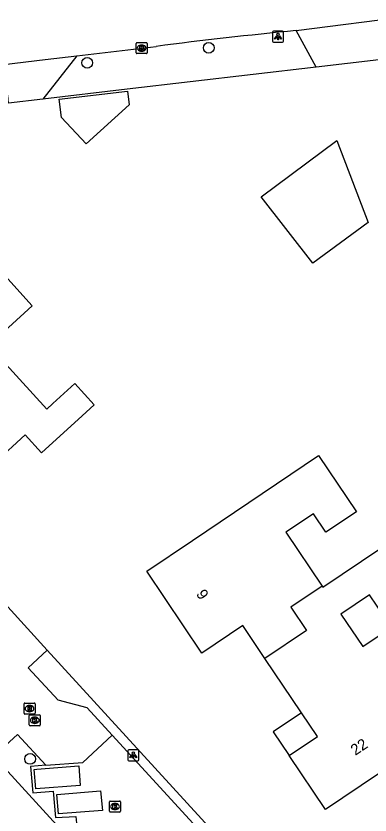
# Model space of a CAD drawing. Extents: x 161772 to 163123, y 383092 to 383917.
# Drawn here: x 162756.3 to 162788.4, y 383815.6 to 383888 of the extents above; entities that cross this region are included whole.
import ezdxf

# ---------------------------------------------------------------- set-up
doc = ezdxf.new("R2010")
doc.units = 0
for name, color, linetype in [('IMGEO_Boom', 7, 'Continuous'), ('IMGEO_Kolk', 7, 'Continuous'), ('IMGEO_Lichtpunt', 7, 'Continuous'), ('IMGEO_Muur', 7, 'Continuous'), ('IMGEO_Pand', 7, 'Continuous'), ('IMGEO_Pand_nummerreeks', 7, 'Continuous'), ('IMGEO_Pand_overbouw', 7, 'Continuous'), ('IMGEO_Pand_vergunning_verleend', 7, 'Continuous'), ('IMGEO_Parkeervlak_open', 7, 'Continuous'), ('IMGEO_Rijbaan_lokaal_open', 7, 'Continuous'), ('IMGEO_Rioolput', 7, 'Continuous'), ('IMGEO_Voetpad_open', 7, 'Continuous'), ('IMGEO_Woonerf_open', 7, 'Continuous')]:
    doc.layers.add(name, color=color, linetype=linetype)

msp = doc.modelspace()

# ---------------------------------------------------------------- linework, layer by layer
at = {"layer": 'IMGEO_Boom'}
for centre in [(162773.78, 383885.153), (162762.756, 383883.794), (162757.574, 383820.672)]:
    msp.add_circle(centre, 0.489, dxfattribs=at)
at = {"layer": 'IMGEO_Kolk'}
for p, q in [((162767.194, 383884.704), (162767.194, 383885.556)), ((162767.269, 383885.63), (162768.121, 383885.63)), ((162767.682, 383885.41), (162767.707, 383885.41)), ((162768.195, 383885.556), (162768.195, 383884.704)), ((162768.121, 383884.63), (162767.269, 383884.63)), ((162767.705, 383884.85), (162767.68, 383884.85)), ((162757.499, 383823.748), (162757.499, 383824.6)), ((162757.574, 383824.674), (162758.426, 383824.674)), ((162757.987, 383824.454), (162758.012, 383824.454)), ((162758.5, 383824.6), (162758.5, 383823.748)), ((162758.426, 383823.674), (162757.574, 383823.674)), ((162758.01, 383823.894), (162757.985, 383823.894)), ((162764.771, 383815.924), (162764.771, 383816.776)), ((162764.846, 383816.85), (162765.698, 383816.85)), ((162765.259, 383816.63), (162765.284, 383816.63)), ((162765.772, 383816.776), (162765.772, 383815.924)), ((162765.698, 383815.85), (162764.846, 383815.85)), ((162765.282, 383816.07), (162765.257, 383816.07))]:
    msp.add_line(p, q, dxfattribs=at)
for points in [[(162767.194, 383884.704), (162767.194, 383885.556)], [(162767.269, 383885.63), (162768.121, 383885.63)], [(162767.515, 383885.33), (162767.638, 383885.33), (162767.638, 383885.179), (162767.768, 383885.33), (162767.932, 383885.33), (162767.786, 383885.179), (162767.939, 383884.93), (162767.787, 383884.93), (162767.702, 383885.094), (162767.638, 383885.027), (162767.638, 383884.93), (162767.515, 383884.93), (162767.515, 383885.33)], [(162768.195, 383885.556), (162768.195, 383884.704)], [(162768.121, 383884.63), (162767.269, 383884.63)], [(162757.499, 383823.748), (162757.499, 383824.6)], [(162757.574, 383824.674), (162758.426, 383824.674)], [(162757.82, 383824.374), (162757.943, 383824.374), (162757.943, 383824.223), (162758.073, 383824.374), (162758.237, 383824.374), (162758.091, 383824.223), (162758.244, 383823.974), (162758.092, 383823.974), (162758.007, 383824.138), (162757.943, 383824.071), (162757.943, 383823.974), (162757.82, 383823.974), (162757.82, 383824.374)], [(162758.5, 383824.6), (162758.5, 383823.748)], [(162758.426, 383823.674), (162757.574, 383823.674)], [(162764.771, 383815.924), (162764.771, 383816.776)], [(162764.846, 383816.85), (162765.698, 383816.85)], [(162765.092, 383816.55), (162765.215, 383816.55), (162765.215, 383816.399), (162765.345, 383816.55), (162765.509, 383816.55), (162765.363, 383816.399), (162765.516, 383816.15), (162765.364, 383816.15), (162765.279, 383816.314), (162765.215, 383816.247), (162765.215, 383816.15), (162765.092, 383816.15), (162765.092, 383816.55)], [(162765.772, 383816.776), (162765.772, 383815.924)], [(162765.698, 383815.85), (162764.846, 383815.85)]]:
    msp.add_lwpolyline(points, dxfattribs=at)
for centre, start, end in [((162767.271, 383885.554), 91.55205, 178.44795), ((162767.271, 383885.554), 91.55205, 178.44795), ((162768.119, 383885.554), 1.55205, 88.44795), ((162768.119, 383885.554), 1.55205, 88.44795), ((162767.271, 383884.706), 181.55205, 268.44795), ((162767.271, 383884.706), 181.55205, 268.44795), ((162768.119, 383884.706), 271.55205, 358.44795), ((162768.119, 383884.706), 271.55205, 358.44795), ((162757.576, 383824.598), 91.55205, 178.44795), ((162757.576, 383824.598), 91.55205, 178.44795), ((162758.424, 383824.598), 1.55205, 88.44795), ((162758.424, 383824.598), 1.55205, 88.44795), ((162757.576, 383823.75), 181.55205, 268.44795), ((162757.576, 383823.75), 181.55205, 268.44795), ((162758.424, 383823.75), 271.55205, 358.44795), ((162758.424, 383823.75), 271.55205, 358.44795), ((162764.848, 383816.774), 91.55205, 178.44795), ((162764.848, 383816.774), 91.55205, 178.44795), ((162765.696, 383816.774), 1.55205, 88.44795), ((162765.696, 383816.774), 1.55205, 88.44795), ((162764.848, 383815.926), 181.55205, 268.44795), ((162764.848, 383815.926), 181.55205, 268.44795), ((162765.696, 383815.926), 271.55205, 358.44795), ((162765.696, 383815.926), 271.55205, 358.44795)]:
    msp.add_arc(centre, 0.0765, start, end, dxfattribs=at)
for centre, major_axis, ratio, start_param, end_param in [((162767.681, 383885.13), (-0.387, 0.002), 0.722429, 4.712389, 7.853982), ((162767.706, 383885.13), (-0.39, 0.002), 0.717154, 1.570796, 4.712389), ((162757.986, 383824.174), (-0.387, 0.002), 0.722429, 4.712389, 7.853982), ((162758.011, 383824.174), (-0.39, 0.002), 0.717154, 1.570796, 4.712389), ((162765.258, 383816.35), (-0.387, 0.002), 0.722429, 4.712389, 7.853982), ((162765.283, 383816.35), (-0.39, 0.002), 0.717154, 1.570796, 4.712389)]:
    msp.add_ellipse(centre, major_axis=major_axis, ratio=ratio, start_param=start_param, end_param=end_param, dxfattribs=at)
at = {"layer": 'IMGEO_Lichtpunt'}
for p, q in [((162779.571, 383886.577), (162779.571, 383885.77)), ((162779.571, 383886.577), (162779.571, 383885.77)), ((162780.473, 383886.672), (162779.665, 383886.672)), ((162780.473, 383886.672), (162779.665, 383886.672)), ((162780.567, 383885.77), (162780.567, 383886.577)), ((162780.567, 383885.77), (162780.567, 383886.577)), ((162779.665, 383885.676), (162780.473, 383885.676)), ((162779.665, 383885.676), (162780.473, 383885.676)), ((162766.443, 383821.401), (162766.443, 383820.594)), ((162766.443, 383821.401), (162766.443, 383820.594)), ((162767.345, 383821.496), (162766.537, 383821.496)), ((162767.345, 383821.496), (162766.537, 383821.496)), ((162767.439, 383820.594), (162767.439, 383821.401)), ((162767.439, 383820.594), (162767.439, 383821.401)), ((162766.537, 383820.5), (162767.345, 383820.5)), ((162766.537, 383820.5), (162767.345, 383820.5))]:
    msp.add_line(p, q, dxfattribs=at)
for points in [[(162779.945, 383886.241), (162779.984, 383886.213), (162779.796, 383885.951), (162779.758, 383885.978), (162779.945, 383886.241)], [(162780.047, 383886.193), (162780.094, 383886.193), (162780.094, 383885.871), (162780.047, 383885.871), (162780.047, 383886.193)], [(162780.157, 383886.213), (162780.195, 383886.24), (162780.382, 383885.978), (162780.343, 383885.95), (162780.157, 383886.213)], [(162766.817, 383821.065), (162766.856, 383821.037), (162766.668, 383820.775), (162766.63, 383820.802), (162766.817, 383821.065)], [(162766.919, 383821.017), (162766.966, 383821.017), (162766.966, 383820.695), (162766.919, 383820.695), (162766.919, 383821.017)], [(162767.029, 383821.037), (162767.067, 383821.064), (162767.254, 383820.802), (162767.215, 383820.774), (162767.029, 383821.037)]]:
    msp.add_lwpolyline(points, dxfattribs=at)
for centre in [(162780.07, 383886.375), (162766.942, 383821.199)]:
    msp.add_circle(centre, 0.0994, dxfattribs=at)
for centre, start, end in [((162779.665, 383886.577), 90, 180), ((162779.665, 383886.577), 90, 180), ((162780.473, 383886.577), 0, 90), ((162780.473, 383886.577), 0, 90), ((162779.665, 383885.77), 180, 270), ((162779.665, 383885.77), 180, 270), ((162780.473, 383885.77), 270, 0), ((162780.473, 383885.77), 270, 360), ((162766.537, 383821.401), 90, 180), ((162766.537, 383821.401), 90, 180), ((162767.345, 383821.401), 0, 90), ((162767.345, 383821.401), 0, 90), ((162766.537, 383820.594), 180, 270), ((162766.537, 383820.594), 180, 270), ((162767.345, 383820.594), 270, 0), ((162767.345, 383820.594), 270, 360)]:
    msp.add_arc(centre, 0.0946, start, end, dxfattribs=at)
at = {"layer": 'IMGEO_Muur'}
msp.add_lwpolyline([(162783.51, 383883.394), (162766.388, 383881.393)], dxfattribs=at)
at = {"layer": 'IMGEO_Pand'}
for points in [[(162762.668, 383876.437), (162760.407, 383878.841), (162760.2, 383880.509), (162766.408, 383881.22), (162766.549, 383879.988), (162762.668, 383876.437)], [(162752.632, 383867.391), (162752.76, 383867.251), (162757.767, 383861.771), (162753.809, 383858.155)], [(162753.809, 383858.155), (162759.079, 383852.387), (162759.63, 383852.892), (162761.621, 383854.718), (162763.389, 383852.789), (162762.302, 383851.793), (162758.616, 383848.414), (162757.121, 383850.046), (162754.416, 383847.566), (162753.698, 383848.349), (162751.622, 383846.447), (162749.818, 383848.416), (162749.609, 383848.224), (162748.904, 383848.994), (162748.116, 383849.028), (162747.031, 383850.211), (162747.067, 383851.037), (162746.59, 383851.558)], [(162778.873, 383829.784), (162776.863, 383832.771), (162773.153, 383830.275), (162768.161, 383837.695), (162772.31, 383840.487), (162783.748, 383848.183), (162787.175, 383843.088), (162784.403, 383841.223), (162783.269, 383842.907), (162780.78, 383841.232), (162784.071, 383836.34)], [(162784.071, 383836.34), (162784.129, 383836.254), (162789.389, 383839.793), (162789.629, 383839.436), (162792.42, 383835.287), (162789.748, 383833.489), (162788.357, 383835.554), (162785.768, 383833.812), (162787.749, 383830.866), (162789.234, 383831.865), (162792.483, 383827.036), (162791.429, 383826.327), (162793.974, 383822.543), (162784.366, 383816.078), (162781.075, 383820.969), (162783.642, 383822.694), (162782.19, 383824.855), (162778.873, 383829.784)], [(162784.071, 383836.34), (162781.233, 383834.431), (162782.65, 383832.325), (162778.873, 383829.784)]]:
    msp.add_lwpolyline(points, dxfattribs=at)
at = {"layer": 'IMGEO_Pand_overbouw'}
msp.add_lwpolyline([(162782.19, 383824.855), (162779.623, 383823.126), (162781.075, 383820.969), (162783.642, 383822.694)], close=True, dxfattribs=at)
at = {"layer": 'IMGEO_Pand_vergunning_verleend'}
msp.add_lwpolyline([(162778.528, 383871.643), (162785.402, 383876.758), (162788.252, 383869.323), (162783.226, 383865.627), (162778.528, 383871.643)], dxfattribs=at)
at = {"layer": 'IMGEO_Parkeervlak_open'}
for points in [[(162758.097, 383817.953), (162757.944, 383819.723), (162758.175, 383819.738), (162761.999, 383820.03), (162762.121, 383818.246), (162758.097, 383817.953)], [(162760.148, 383815.68), (162760.002, 383817.455), (162763.951, 383817.78), (162764.134, 383816.007), (162760.148, 383815.68)]]:
    msp.add_lwpolyline(points, dxfattribs=at)
at = {"layer": 'IMGEO_Rijbaan_lokaal_open'}
for points in [[(162781.708, 383886.718), (162792.157, 383888.043)], [(162761.816, 383884.439), (162769.004, 383885.289)], [(162755.193, 383883.64), (162758.931, 383884.111), (162761.816, 383884.439)]]:
    msp.add_lwpolyline(points, dxfattribs=at)
msp.add_arc((162818.568, 383501.841), 386.638, 95.47062, 97.36518, dxfattribs=at)
at = {"layer": 'IMGEO_Rioolput'}
for p, q in [((162757.099, 383825.734), (162757.951, 383825.734)), ((162757.024, 383824.808), (162757.024, 383825.66)), ((162757.512, 383825.514), (162757.537, 383825.514)), ((162758.025, 383825.66), (162758.025, 383824.808)), ((162757.951, 383824.734), (162757.099, 383824.734)), ((162757.535, 383824.954), (162757.51, 383824.954))]:
    msp.add_line(p, q, dxfattribs=at)
for points in [[(162757.099, 383825.734), (162757.951, 383825.734)], [(162757.024, 383824.808), (162757.024, 383825.66)], [(162757.613, 383825.432), (162757.361, 383825.434), (162757.361, 383825.034)], [(162757.361, 383825.034), (162757.485, 383825.034), (162757.485, 383825.196), (162757.496, 383825.196)], [(162757.539, 383825.353), (162757.485, 383825.353), (162757.485, 383825.272)], [(162757.485, 383825.272), (162757.537, 383825.272)], [(162757.543, 383825.167), (162757.614, 383825.034), (162757.754, 383825.034), (162757.689, 383825.16)], [(162758.025, 383825.66), (162758.025, 383824.808)], [(162757.951, 383824.734), (162757.099, 383824.734)]]:
    msp.add_lwpolyline(points, dxfattribs=at)
for centre, radius, start, end in [((162757.101, 383825.658), 0.0765, 91.55205, 178.44795), ((162757.101, 383825.658), 0.0765, 91.55205, 178.44795), ((162757.949, 383825.658), 0.0765, 1.55205, 88.44795), ((162757.949, 383825.658), 0.0765, 1.55205, 88.44795), ((162757.495, 383825.143), 0.0533, 26.02933, 88.69889), ((162757.521, 383825.461), 0.19, 274.7715, 282.96867), ((162757.545, 383825.257), 0.0964, 77.00612, 93.18647), ((162757.559, 383825.314), 0.0378, 276.66336, 79.67722), ((162757.612, 383825.322), 0.109, 350.36119, 89.41601), ((162757.61, 383825.322), 0.112, 277.58423, 350.98172), ((162757.594, 383825.107), 0.108, 29.51342, 73.79051), ((162757.101, 383824.81), 0.0765, 181.55205, 268.44795), ((162757.101, 383824.81), 0.0765, 181.55205, 268.44795), ((162757.949, 383824.81), 0.0765, 271.55205, 358.44795), ((162757.949, 383824.81), 0.0765, 271.55205, 358.44795)]:
    msp.add_arc(centre, radius, start, end, dxfattribs=at)
for centre, major_axis, ratio, start_param, end_param in [((162757.511, 383825.234), (-0.387, 0.002), 0.722429, 4.712389, 7.853982), ((162757.536, 383825.234), (-0.39, 0.002), 0.717154, 1.570796, 4.712389)]:
    msp.add_ellipse(centre, major_axis=major_axis, ratio=ratio, start_param=start_param, end_param=end_param, dxfattribs=at)
at = {"layer": 'IMGEO_Voetpad_open'}
for points in [[(162783.51, 383883.394), (162781.708, 383886.718)], [(162761.816, 383884.439), (162758.734, 383880.499)], [(162792.575, 383884.453), (162783.51, 383883.394)], [(162783.51, 383883.394), (162766.388, 383881.393), (162758.734, 383880.499)], [(162758.734, 383880.499), (162755.624, 383880.136), (162755.559, 383880.857)], [(162765.006, 383822.838), (162762.761, 383825.294), (162760.119, 383825.998), (162757.392, 383828.939), (162759.132, 383830.545)], [(162759.132, 383830.545), (162785.832, 383801.364)], [(162754.257, 383820.906), (162756.443, 383822.872), (162758.997, 383820.097)], [(162783.934, 383802.002), (162784.026, 383802.09), (162765.006, 383822.838)], [(162778.448, 383794.471), (162754.257, 383820.906)], [(162758.997, 383820.097), (162757.606, 383819.988), (162757.826, 383817.608), (162759.678, 383817.733), (162759.873, 383815.359), (162761.732, 383815.448), (162761.977, 383813.034), (162763.828, 383813.169), (162764.084, 383810.729), (162768.903, 383811.181), (162769.124, 383809.261), (162767.701, 383809.118), (162767.884, 383806.686), (162769.786, 383806.84), (162769.97, 383804.433), (162774.929, 383804.848), (162775.143, 383802.14), (162774.098, 383802.058), (162774.323, 383799.61), (162778.552, 383799.928), (162780.104, 383798.461)]]:
    msp.add_lwpolyline(points, dxfattribs=at)
at = {"layer": 'IMGEO_Woonerf_open'}
for points in [[(162759.132, 383830.545), (162755.56, 383834.448)], [(162758.997, 383820.097), (162762.35, 383820.358), (162765.006, 383822.838)]]:
    msp.add_lwpolyline(points, dxfattribs=at)

# ---------------------------------------------------------------- texts
at = {"layer": 'IMGEO_Pand_nummerreeks'}
for s, rotation, p in [('9', 303.93173, (162772.594, 383835.62)), ('22', 33.93629, (162787.075, 383820.939))]:
    msp.add_text(s, height=1, rotation=rotation, dxfattribs=at).set_placement(p)

doc.saveas('drawing.dxf')
